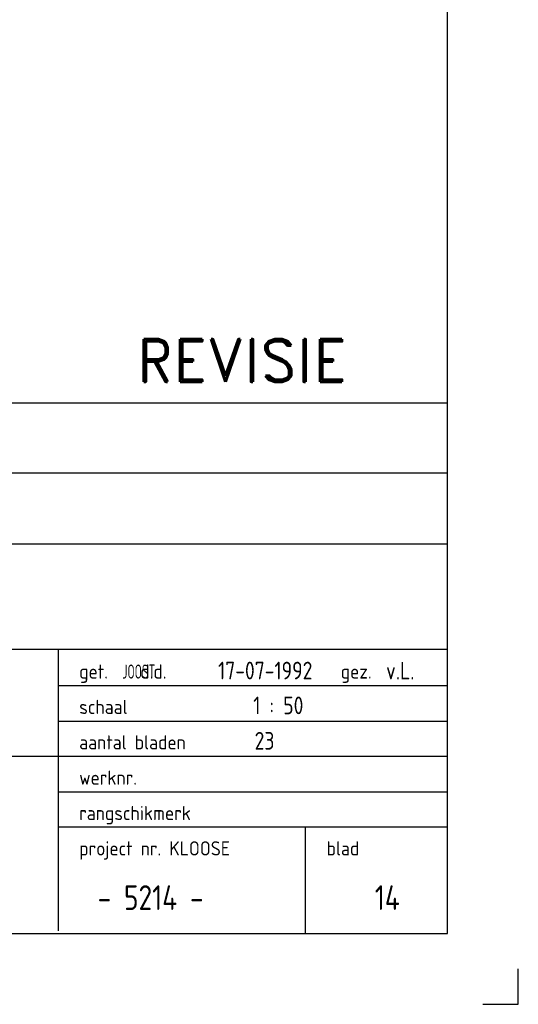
# Model space of a CAD drawing. Extents: x -132501 to 411300, y -42818 to 427495.
# Tile 261 of 330: x 174792 to 178319, y 257439 to 264397. Entities that reach past the tile are written whole.
import ezdxf
from ezdxf.enums import TextEntityAlignment as Align

# ---------------------------------------------------------------- set-up
doc = ezdxf.new("R2010")
doc.units = 0
doc.header["$LTSCALE"] = 50
doc.linetypes.add('DASHDOT', pattern=[300, 250, -25, 0, -25])
doc.layers.add('53WA', color=3, linetype='DASHDOT')
doc.layers.add('KADER', color=7, linetype='CONTINUOUS')
doc.styles.add('ISO18', font='iso', dxfattribs={"width": 0.9, "height": 100})
doc.styles.add('ISO25', font='ISO', dxfattribs={"width": 0.9, "height": 125})
doc.styles.add('ISO35', font='ISO', dxfattribs={"width": 0.9, "height": 175})
doc.styles.add('ROMAND', font='romand', dxfattribs={"height": 300})
doc.styles.add('VU', font='iso', dxfattribs={"height": 0.2})

# ---------------------------------------------------------------- blocks, each defined once
blk = doc.blocks.new('KADERA0')
at = {"layer": 'KADER', "color": 4}
for p, q in [((1179, 10), (1179, 831)), ((25, 10), (1179, 10))]:
    blk.add_line(p, q, dxfattribs=at)
at = {"layer": 'KADER', "color": 1}
for p, q in [((1189, 0), (1189, 5)), ((1184, 0), (1189, 0))]:
    blk.add_line(p, q, dxfattribs=at)

msp = doc.modelspace()

# ---------------------------------------------------------------- linework, layer by layer
at = {"layer": 'KADER', "color": 4}
for p, q in [((169566.8365, 261690.5399), (177812.8156, 261690.5399)), ((169566.8365, 261194.841), (177812.8156, 261194.841)), ((169566.8365, 260694.0152), (177812.8156, 260694.0152)), ((169579.6699, 259949.7149), (177812.8156, 259949.7149)), ((175065.9591, 257959.0271), (175065.9591, 259949.7149)), ((169566.8365, 259191.5379), (175065.9591, 259191.5379))]:
    msp.add_line(p, q, dxfattribs=at)
at = {"layer": 'KADER', "color": 1}
for p, q in [((177812.8156, 259690.5399), (175062.8156, 259690.5399)), ((175062.8156, 259440.5399), (177812.8156, 259440.5399)), ((177812.8156, 259190.5399), (175062.8156, 259190.5399)), ((175062.8156, 258940.5399), (177812.8156, 258940.5399)), ((177812.8156, 258690.5399), (175062.8156, 258690.5399)), ((176812.8156, 257940.5399), (176812.8156, 258690.5399))]:
    msp.add_line(p, q, dxfattribs=at)

# ---------------------------------------------------------------- block references
at = {"layer": 'KADER', "color": 2, "linetype": 'Continuous', "xscale": 50, "yscale": 50, "zscale": 50}
msp.add_blockref('KADERA0', (118868.7611, 257438.6305), dxfattribs=at)

# ---------------------------------------------------------------- texts
at = {"layer": '53WA', "linetype": 'Continuous', "style": 'ROMAND'}
msp.add_text('REVISIE', height=300, dxfattribs=at).set_placement((175618.7611, 261838.6305))
at = {"layer": 'KADER', "color": 1, "style": 'VU'}
for s, p in [('get.    d.d. ', (175212.8156, 259740.5399)), ('gez. ', (177062.8156, 259740.5399)), ('schaal', (175212.8156, 259490.5399)), ('aantal bladen', (175212.8156, 259240.5399)), ('werknr.', (175212.8156, 258990.5399)), ('rangschikmerk', (175212.8156, 258740.5399)), ('project nr. KLOOSE', (175212.8156, 258490.5399)), ('blad', (176962.8156, 258490.5399))]:
    msp.add_text(s, height=100, dxfattribs=at).set_placement(p)
at = {"layer": 'KADER', "color": 2, "linetype": 'Continuous', "style": 'ISO18', "width": 0.606313}
msp.add_text('JOOST', height=100, dxfattribs=at).set_placement((175517.9827, 259740.2504), (175750.4026, 259740.2504), align=Align.FIT)
at = {"layer": 'KADER', "color": 2, "linetype": 'Continuous', "style": 'ISO25', "width": 0.9}
for s, p in [('17-07-1992', (176195.0174, 259734.9249)), ('v.L.', (177383.3012, 259734.3495)), ('1 : 50', (176443.7611, 259488.6305)), ('23', (176453.6217, 259238.6753))]:
    msp.add_text(s, height=125, dxfattribs=at).set_placement(p)
at = {"layer": 'KADER', "color": 3, "linetype": 'Continuous', "style": 'ISO35', "width": 0.9}
for s, p in [('- 5214 - ', (175342.998, 258105.1639)), ('14', (177303.6683, 258105.1639))]:
    msp.add_text(s, height=175, dxfattribs=at).set_placement(p)

doc.saveas('drawing.dxf')
